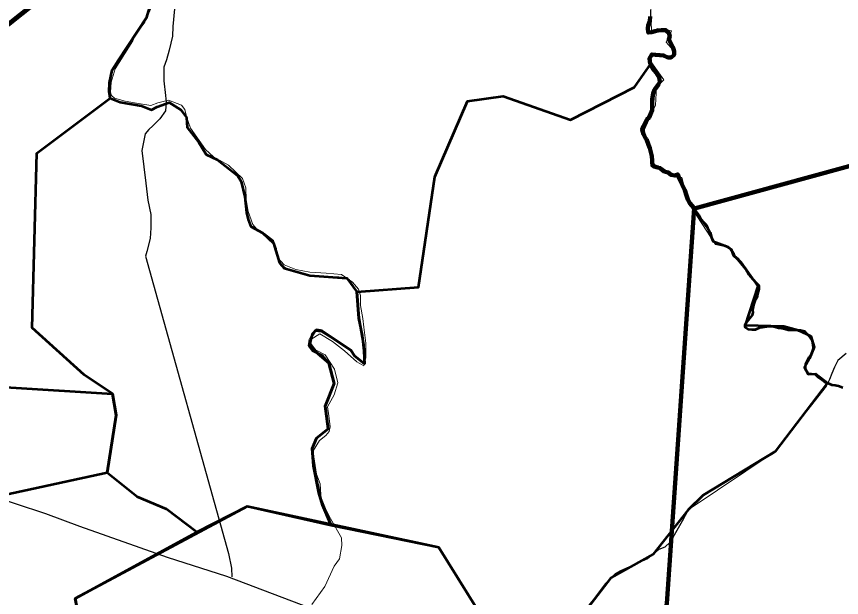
# Model space of a CAD drawing. Extents: x -1643653 to 4543381, y 1624270 to 13878484.
# Drawn here: x 752211 to 765291, y 8923478 to 8932691 of the extents above; entities that cross this region are included whole.
import ezdxf

# ---------------------------------------------------------------- set-up
doc = ezdxf.new("R2010")
doc.units = 0
doc.header["$LTSCALE"] = 200
for name, color, linetype, lineweight in [('12', 7, 'Continuous', 25), ('14', 7, 'Continuous', 13), ('17', 7, 'Continuous', 53), ('24', 7, 'Continuous', 25), ('27', 7, 'Continuous', 13), ('28', 7, 'Continuous', 53), ('29', 7, 'Continuous', 53), ('60', 7, 'Continuous', 13), ('9', 7, 'Continuous', 90)]:
    doc.layers.add(name, color=color, linetype=linetype, lineweight=lineweight)

msp = doc.modelspace()

# ---------------------------------------------------------------- linework, layer by layer
at = {"layer": '12'}
for points in [[(754718.1, 8932810.5), (754691.6, 8932530.3), (754685.9, 8932377.5), (754629.1, 8932158.6), (754587.8, 8932005.8), (754546.6, 8931888.8), (754545.8, 8931669.7), (754575.5, 8931435.3), (754585.3, 8931333.4), (754574.6, 8931195.9), (754482.4, 8931068.7), (754375, 8930956.9), (754308.6, 8930900.9), (754252.3, 8930829.7), (754200.4, 8930564.9), (754259.6, 8930050.3), (754294.3, 8929780.3), (754339.3, 8929550.9), (754338.5, 8929342.1), (754332.8, 8929168.9), (754276, 8928965.2), (754255.3, 8928888.9), (755572.7, 8924174.4), (755617.7, 8923945.1), (755627.4, 8923807.5)], [(765365.5, 8927345.3), (765232.7, 8927233.5), (765181.3, 8927131.7), (765140.2, 8927029.9), (765099.1, 8926933.2), (765047.8, 8926826.3), (764310.7, 8925890.3), (764269.7, 8925824.2), (764213.5, 8925763.2), (763095.4, 8925103), (763023.8, 8925036.9), (762931.8, 8924950.5), (762860.2, 8924869.1), (762762.7, 8924685.9), (762573, 8924355.1), (762491.2, 8924273.8), (762394.3, 8924238.3), (762215.4, 8924090.9), (761786.8, 8923903.2), (761705.1, 8923852.4), (761633.6, 8923791.4), (761551.7, 8923699.8), (760783.8, 8922682.4)], [(759654.6, 8921552.9), (758404.5, 8922610.4), (757301, 8923147.3), (755545.9, 8923812.8), (754604.6, 8924110), (753215.6, 8924601.6), (752676.4, 8924806.3), (751709.6, 8925123.9)]]:
    msp.add_lwpolyline(points, dxfattribs=at)
at = {"layer": '14'}
for points in [[(757107.5, 8927324.8), (756949.9, 8927406.6), (756883.9, 8927478.1), (756879.2, 8927569.8), (757022.1, 8927656.1), (757220.4, 8927538.6), (757413.4, 8927390.5), (757606.4, 8927216.9), (757718.2, 8927150.5), (757749.2, 8927277.8), (757750.1, 8927512.1), (757715.4, 8927766.9), (757700.6, 8927899.4), (757665.7, 8928108.3), (757666.3, 8928266.2), (757631, 8928368.2), (757539.7, 8928480.4), (757361.8, 8928597.9), (757122.5, 8928618.7), (756862.7, 8928634.5), (756638.7, 8928680.7), (756455.6, 8928752.4), (756349.1, 8928869.7), (756334.3, 8929012.4), (756283.8, 8929139.8), (756141.6, 8929247.1), (756055.1, 8929282.9), (755958.7, 8929390.1), (755883.1, 8929599.1), (755853.2, 8929782.5), (755848.8, 8929976.1), (755793.3, 8930123.9), (755569.9, 8930333.2), (755336.1, 8930466.1), (755209.1, 8930583.5), (754970.9, 8930920.1), (754910.4, 8931083.2), (754880.3, 8931215.7), (754824.6, 8931287.2), (754621.1, 8931363.9), (754452.8, 8931323.5), (754340.6, 8931277.8), (754111.4, 8931313.9), (753933.3, 8931349.9), (753765.3, 8931396.1), (753719.6, 8931436.9), (753699.5, 8931493), (753710.2, 8931650.9), (753777.2, 8931859.6), (754053.9, 8932302.3), (754095, 8932393.9), (754243.5, 8932602.5), (754346.2, 8932826.4)], [(756894.3, 8923367.1), (757099.1, 8923652), (757248, 8923972.7), (757330, 8924089.7), (757371.5, 8924303.6), (757361.8, 8924425.8), (757189.7, 8924731.8), (757098.6, 8924910.2), (757043, 8925022.4), (757023.6, 8925282.2), (756968.1, 8925435.2), (756923.3, 8925710.3), (756913.4, 8925802.1), (757015.9, 8925964.9), (757113, 8926046.2), (757169.3, 8926112.3), (757184.8, 8926183.6), (757165.1, 8926356.8), (757140.1, 8926499.5), (757247.8, 8926692.9), (757304.6, 8926881.3), (757254.4, 8927100.4), (757107.5, 8927324.8)]]:
    msp.add_lwpolyline(points, dxfattribs=at)
at = {"layer": '17'}
msp.add_lwpolyline([(758907.1, 8924269.2), (755867.3, 8924920.9), (753143.4, 8923459.5), (754110.6, 8918324.8), (756183.2, 8917732.4), (761808.7, 8919608.5)], close=True, dxfattribs=at)
at = {"layer": '24', "lineweight": 53}
for points in [[(762260, 8932690.9), (762254.4, 8932614.6), (762228.5, 8932548.5), (762218, 8932497.7), (762227.7, 8932436.5), (762278.6, 8932441.2), (762334.7, 8932456.2), (762385.6, 8932471.1), (762436.5, 8932475.9), (762502.6, 8932475.5), (762553.2, 8932429.3), (762568.1, 8932378.2), (762552.5, 8932327.4), (762577.6, 8932276.3), (762617.8, 8932204.7), (762637.7, 8932143.5), (762637.3, 8932082.4), (762591.2, 8932041.9), (762535.3, 8932042.3), (762469.4, 8932073.3), (762408.4, 8932078.7), (762342.3, 8932084.3), (762286.4, 8932089.7), (762245.2, 8932023.8), (762260, 8931947.2), (762280, 8931896.2), (762315.2, 8931839.9), (762355.5, 8931793.8), (762400.8, 8931722.2), (762410.6, 8931661), (762389.9, 8931610.2), (762359.1, 8931569.7), (762328.3, 8931529.1), (762307.5, 8931468.1), (762291.7, 8931381.6), (762291.2, 8931310.3), (762290.8, 8931254.3), (762290.5, 8931203.3), (762264.6, 8931142.4), (762243.9, 8931091.6), (762203, 8931056.2), (762172, 8930995.3), (762151.4, 8930949.6), (762130.7, 8930898.8), (762150.5, 8930822.2), (762180.6, 8930766), (762195.5, 8930709.9)], [(762195.5, 8930709.9), (762230.7, 8930653.6), (762250.7, 8930602.5), (762270.6, 8930541.3), (762285.4, 8930475), (762290.1, 8930408.7), (762289.7, 8930352.7), (762319.9, 8930311.7), (762380.8, 8930296.1), (762426.5, 8930275.4), (762482.1, 8930234.3), (762543.1, 8930218.6), (762588.6, 8930177.6), (762649.5, 8930167), (762695.4, 8930187.1), (762710.3, 8930136), (762745.5, 8930069.6), (762765.5, 8930023.6), (762805.6, 8929936.8), (762835.5, 8929850), (762855.5, 8929788.7), (762885.6, 8929732.5), (762915.8, 8929691.6), (762951.2, 8929655.7), (762976.3, 8929609.7), (763026.7, 8929538), (763061.8, 8929476.7), (763102.2, 8929430.6), (763147.7, 8929389.5), (763167.7, 8929338.5), (763207.9, 8929266.9), (763227.7, 8929185.3), (763252.8, 8929139.3), (763293.2, 8929103.3), (763354.1, 8929082.6), (763435.4, 8929061.7), (763486.1, 8929035.9)], [(763486.1, 8929035.9), (763536.7, 8928999.9), (763571.9, 8928943.7), (763591.9, 8928897.7), (763647.5, 8928846.4), (763692.9, 8928790.1), (763733.3, 8928743.9), (763773.5, 8928682.6), (763823.8, 8928600.8), (763884.3, 8928523.9), (763945, 8928462.4), (763980.3, 8928426.6), (763979.9, 8928365.4), (763959.1, 8928294.2), (763948.5, 8928233.2), (763917.6, 8928182.4), (763896.8, 8928116.4), (763881.7, 8928039.6), (763887.8, 8927997.1), (763875.7, 8927954.6), (763787.7, 8927848.4), (763757.4, 8927796.8), (763757.1, 8927770.9), (763812.8, 8927734.9), (763868.7, 8927729.4), (763929.7, 8927729), (763996.1, 8927759.2), (764036.4, 8927766.4), (764108.1, 8927773.7), (764169.1, 8927778.4), (764218.3, 8927775.5), (764294.1, 8927751.2), (764342.7, 8927748.2), (764391.2, 8927736), (764445.8, 8927723.9), (764524.6, 8927723.9), (764588.3, 8927723.9), (764639.8, 8927717.8), (764703.5, 8927699.6), (764727.9, 8927673), (764763.2, 8927637.1), (764793.5, 8927596.1), (764823.7, 8927550.1), (764838.5, 8927488.9), (764843.2, 8927427.7), (764827.6, 8927376.9), (764806.6, 8927326.2), (764773.2, 8927283.7), (764749, 8927229), (764721.7, 8927174.4), (764712.6, 8927134.9), (764715.6, 8927107.6), (764746, 8927043.8), (764764.1, 8927025.8), (764815, 8927025.5), (764876, 8927020), (764921.4, 8926973.9), (764987.2, 8926927.6), (765032.8, 8926891.6), (765088.6, 8926870.9), (765139.3, 8926850.2), (765190.1, 8926844.8), (765240.9, 8926834.3), (765311.9, 8926808.3)]]:
    msp.add_lwpolyline(points, dxfattribs=at)
at = {"layer": '27'}
msp.add_lwpolyline([(762261, 8932881.4), (762277.6, 8932465.9), (762377.2, 8932499.2), (762593.2, 8932465.9), (762510.1, 8932283.1), (762659.6, 8932116.9), (762526.7, 8932017.2), (762443.7, 8932100.3), (762227.7, 8932033.8), (762476.9, 8931684.8), (762360.6, 8931568.5), (762344, 8931286), (762161.3, 8930887.1), (762294.2, 8930305.5), (762759.3, 8930139.3), (762858.9, 8929740.4), (763290.8, 8929075.7), (763506.7, 8929025.8), (763573.2, 8928909.5), (763971.8, 8928427.5), (763766.2, 8927793.6), (764374.5, 8927778.2), (764807.3, 8927619.1), (764859.8, 8927446.6), (764702.4, 8927123.9), (764762.3, 8927018.9), (764882.3, 8927026.4), (765069.8, 8926883.9), (764241.6, 8925793.7), (762860.2, 8924869.1), (762304.8, 8924164.6), (761633.6, 8923791.4), (760265.4, 8922087.4), (758907.1, 8924269.2), (755867.3, 8924920.9), (753143.4, 8923459.5)], dxfattribs=at)
at = {"layer": '28'}
for p, q in [((752461.8, 8927754.4), (752534.6, 8930524.7)), ((745752.4, 8927202.3), (753732.9, 8926707.6))]:
    msp.add_line(p, q, dxfattribs=at)
for points in [[(753694.7, 8931393.3), (753677.9, 8931502.8), (753686.3, 8931637.6), (753728.4, 8931839.7), (753829.4, 8931999.7), (754275.6, 8932681.9), (754351.3, 8932926.2)], [(753732.9, 8926707.6), (753283.8, 8927010.9), (752461.8, 8927754.4), (752534.6, 8930524.7), (753694.7, 8931393.3)], [(752534.6, 8930524.7), (753694.7, 8931393.3), (753854.7, 8931334.4), (754191.4, 8931275.4), (754351.3, 8931208.1), (754443.9, 8931258.6), (754629.1, 8931326), (754814.3, 8931208.1), (754906.9, 8931090.1), (754915.3, 8930930.1), (755100.5, 8930694.3), (755219.9, 8930499.9), (755398, 8930416.3), (755714.1, 8930169.1), (755772.3, 8930074.5), (755830.4, 8929830.9), (755859.5, 8929583.7), (755885, 8929470.9), (755924.1, 8929362.6), (756113.8, 8929258.3), (756284.4, 8929097), (756379.2, 8928784), (756455.1, 8928698.6), (756863.6, 8928585.2), (757450.8, 8928539.2), (757604.4, 8928324.2), (757637.5, 8927907.7), (757712.5, 8927486.6), (757729.8, 8927180.8), (757568.3, 8927307.8), (757510.6, 8927400.1), (757050.3, 8927707), (756967.1, 8927721.6), (756900.7, 8927655.2), (756862.8, 8927503.4), (756985.9, 8927348.1), (757164.7, 8927192.4), (757245.4, 8926869.3), (757107, 8926511.6), (757153.1, 8926153.9), (756968.6, 8926003.9), (756899.4, 8925842.4), (756911, 8925703.9), (756962.8, 8925352), (757032.1, 8925040.5), (757199.3, 8924619.3), (755867.3, 8924920.9), (755072.3, 8924514.9)], [(739385.9, 8927129), (740888.2, 8928147.7), (742708.4, 8928266.2), (743729.5, 8927170.5), (745752.4, 8927202.3), (753732.9, 8926707.6)], [(753649.8, 8925453.6), (753789, 8926370.6), (753732.9, 8926707.6), (753283.8, 8927010.9), (752461.8, 8927754.4)], [(753732.9, 8926707.6), (753789, 8926370.6), (753649.8, 8925453.6), (751915.3, 8925077.7), (751498.6, 8923641), (749367.7, 8923836.4)], [(753649.8, 8925453.6), (751915.3, 8925077.7), (751498.6, 8923641), (749367.7, 8923836.4)], [(755072.3, 8924514.9), (754591, 8924878.9), (754122.2, 8925073.6), (753649.8, 8925453.6)], [(755072.3, 8924514.9), (754591, 8924878.9), (754122.2, 8925073.6), (753649.8, 8925453.6)], [(754144.3, 8918382.9), (753143.4, 8923459.5), (755072.3, 8924514.9)]]:
    msp.add_lwpolyline(points, dxfattribs=at)
at = {"layer": '28', "lineweight": 25}
for points in [[(754351.3, 8932926.2), (754275.6, 8932681.9), (753829.4, 8931999.7), (753728.4, 8931839.7), (753686.3, 8931637.6), (753677.9, 8931502.8), (753694.7, 8931393.3), (753854.7, 8931334.4)], [(762269.3, 8931940.2), (762239.8, 8932022.2), (762305.2, 8932072.6), (762370.6, 8932072.6), (762476.1, 8932077.6), (762551.6, 8932037.3), (762611.9, 8932047.4), (762652.1, 8932097.7), (762632, 8932168.1), (762596.8, 8932228.5), (762551.6, 8932303.9), (762556.6, 8932359.3), (762566.7, 8932439.8), (762481.2, 8932490.1), (762370.6, 8932475), (762295.1, 8932444.8), (762234.8, 8932444.8), (762219.7, 8932500.1), (762269.9, 8932619.2), (762269.9, 8932790.2)], [(759927.6, 8931428.5), (760993.9, 8931052.6), (762009.3, 8931570.8), (762269.3, 8931940.2)], [(757463.1, 8928521.8), (757478.1, 8928517.9), (757604.4, 8928324.2), (758587.2, 8928400.9), (758841.1, 8930148.4), (759359, 8931347.2), (759927.6, 8931428.5)], [(753854.7, 8931334.4), (754191.4, 8931275.4), (754351.3, 8931208.1), (754443.9, 8931258.6), (754629.1, 8931326), (754814.3, 8931208.1), (754906.9, 8931090.1), (754915.3, 8930930.1), (755100.5, 8930694.3)], [(755100.5, 8930694.3), (755226.8, 8930500.6), (755300.7, 8930462)], [(755300.7, 8930462), (755398, 8930416.3), (755417.5, 8930401)], [(755417.5, 8930401), (755420.4, 8930399.5), (755600.9, 8930261.2), (755649.2, 8930219.9)], [(755649.2, 8930219.9), (755714.1, 8930169.1), (755725.7, 8930150.3)], [(755725.7, 8930150.3), (755777.7, 8930076), (755819.8, 8929899.1), (755824.7, 8929855.1)], [(755824.7, 8929855.1), (755830.4, 8929830.9), (755855, 8929621.6), (755885.4, 8929469.6)], [(755885.4, 8929469.6), (755924.1, 8929362.6), (756113.8, 8929258.3), (756284.4, 8929097), (756379.2, 8928784), (756392.4, 8928769.2)], [(756392.4, 8928769.2), (756476.4, 8928703.2), (756624.6, 8928651.6), (756863.6, 8928585.2)], [(756863.6, 8928585.2), (757318.2, 8928560), (757374.6, 8928545.1)], [(757374.6, 8928545.1), (757450.8, 8928539.2), (757463.1, 8928521.8)]]:
    msp.add_lwpolyline(points, dxfattribs=at)
at = {"layer": '29'}
msp.add_lwpolyline([(760265.4, 8922087.4), (758907.1, 8924269.2), (757199.3, 8924619.3), (757060.9, 8924942.4), (757003.2, 8925138.5), (756922.5, 8925565.5), (756899.4, 8925842.4), (756968.6, 8926003.9), (757153.1, 8926153.9), (757107, 8926511.6), (757245.4, 8926869.3), (757164.7, 8927192.4), (757060.9, 8927307.8), (756911, 8927388.5), (756853.3, 8927469.3), (756864.8, 8927573.1), (756945.6, 8927711.6), (757049.3, 8927700.1), (757199.3, 8927607.7), (757510.6, 8927400.1), (757568.3, 8927307.8), (757729.8, 8927180.8), (757729.8, 8927342.4), (757695.2, 8927630.8), (757637.5, 8927907.7), (757604.4, 8928324.2), (758587.2, 8928400.9), (758841.1, 8930148.4), (759359, 8931347.2), (759927.6, 8931428.5), (760993.9, 8931052.6), (762009.3, 8931570.8), (762269.3, 8931940.2), (762315.2, 8931839.9), (762400.8, 8931722.2), (762410.6, 8931661), (762389.9, 8931610.2), (762317.9, 8931498.6), (762290.6, 8931228.8), (762151.4, 8930949.6), (762152, 8930850.7), (762220.8, 8930700.3), (762259.9, 8930595.7), (762290.1, 8930459.9), (762280.1, 8930324), (762420.1, 8930300.5), (762586, 8930184.8), (762695.4, 8930187.1), (762812.3, 8929918.2), (762862.6, 8929767.2), (763061.8, 8929476.7), (763179.3, 8929319.5), (763249.7, 8929128.4), (763496.1, 8929037.8), (763541.3, 8929002.6), (763574, 8928907), (763697.2, 8928793.8), (763966.2, 8928414), (763766.2, 8927793.6), (764374.5, 8927778.2), (764611.4, 8927718.9), (764807.3, 8927619.1), (764859.8, 8927446.6), (764784.8, 8927266.5), (764702.4, 8927123.9), (764762.3, 8927018.9), (764882.3, 8927026.4), (765069.8, 8926883.9), (764241.6, 8925793.7), (763095.4, 8925103), (762860.2, 8924869.1), (762304.8, 8924164.6), (761633.6, 8923791.4), (760681.5, 8922550.2)], dxfattribs=at)
at = {"layer": '60', "lineweight": 25}
msp.add_spline([(814781, 9009175.5), (814787.2, 9009173.4), (814796.9, 9009173.4), (814799.4, 9009172.4), (814805.1, 9009174.5), (814805.6, 9009176.5), (814811.7, 9009179.5), (814811.7, 9009179.5), (814801.5, 9009181), (814790.7, 9009181.5), (814784.1, 9009183.1), (814777.4, 9009185.1), (814778.4, 9009175.5)], degree=3, dxfattribs=at)
at = {"layer": '9'}
msp.add_line((742465.8, 8924928.2), (760739.9, 8939450.1), dxfattribs=at)
for points in [[(760739.9, 8939450.1), (742465.8, 8924928.2), (740378.1, 8923196.1), (741055, 8921600.7)], [(762260, 8932690.9), (762254.4, 8932614.6), (762228.5, 8932548.5), (762218, 8932497.7), (762227.7, 8932436.5), (762278.6, 8932441.2), (762334.7, 8932456.2), (762385.6, 8932471.1), (762436.5, 8932475.9), (762502.6, 8932475.5), (762553.2, 8932429.3), (762568.1, 8932378.2), (762552.5, 8932327.4), (762577.6, 8932276.3), (762617.8, 8932204.7), (762637.7, 8932143.5), (762637.3, 8932082.4), (762591.2, 8932041.9), (762535.3, 8932042.3), (762469.4, 8932073.3), (762408.4, 8932078.7), (762342.3, 8932084.3), (762286.4, 8932089.7), (762245.2, 8932023.8), (762260, 8931947.2), (762280, 8931896.2), (762315.2, 8931839.9), (762355.5, 8931793.8), (762400.8, 8931722.2), (762410.6, 8931661), (762389.9, 8931610.2), (762359.1, 8931569.7), (762328.3, 8931529.1), (762307.5, 8931468.1), (762291.7, 8931381.6), (762291.2, 8931310.3), (762290.8, 8931254.3), (762290.5, 8931203.3), (762264.6, 8931142.4), (762243.9, 8931091.6), (762203, 8931056.2), (762172, 8930995.3), (762151.4, 8930949.6), (762130.7, 8930898.8), (762150.5, 8930822.2), (762180.6, 8930766), (762199.6, 8930746.6)], [(762199.6, 8930746.6), (762180.6, 8930766), (762150.5, 8930822.2), (762130.7, 8930898.8), (762151.4, 8930949.6), (762172, 8930995.3), (762203, 8931056.2), (762243.9, 8931091.6), (762264.6, 8931142.4), (762290.5, 8931203.3), (762290.8, 8931254.3), (762291.2, 8931310.3), (762291.7, 8931381.6), (762307.5, 8931468.1), (762328.3, 8931529.1), (762359.1, 8931569.7), (762389.9, 8931610.2), (762410.6, 8931661), (762400.8, 8931722.2), (762355.5, 8931793.8), (762315.2, 8931839.9), (762280, 8931896.2), (762260, 8931947.2), (762245.2, 8932023.8), (762286.4, 8932089.7), (762342.3, 8932084.3), (762408.4, 8932078.7), (762469.4, 8932073.3), (762535.3, 8932042.3), (762591.2, 8932041.9), (762637.3, 8932082.4), (762637.7, 8932143.5), (762617.8, 8932204.7), (762577.6, 8932276.3), (762552.5, 8932327.4), (762568.1, 8932378.2), (762553.2, 8932429.3), (762502.6, 8932475.5), (762436.5, 8932475.9), (762385.6, 8932471.1), (762334.7, 8932456.2), (762278.6, 8932441.2), (762227.7, 8932436.5), (762218, 8932497.7), (762228.5, 8932548.5), (762254.4, 8932614.6), (762260, 8932690.9)], [(785228, 8932570.7), (773847.7, 8928582.9), (772905.7, 8929437.8), (766683.7, 8930666.8), (762959.3, 8929647.4)], [(762199.6, 8930746.6), (762230.7, 8930653.6), (762250.7, 8930602.5), (762270.6, 8930541.3), (762285.4, 8930475), (762290.1, 8930408.7), (762289.7, 8930352.7), (762319.9, 8930311.7), (762380.8, 8930296.1), (762426.5, 8930275.4), (762482.1, 8930234.3), (762543.1, 8930218.6), (762588.6, 8930177.6), (762649.5, 8930167), (762695.4, 8930187.1), (762710.3, 8930136), (762745.5, 8930069.6), (762765.5, 8930023.6), (762805.6, 8929936.8), (762835.5, 8929850), (762855.5, 8929788.7), (762885.6, 8929732.5), (762915.8, 8929691.6), (762951.2, 8929655.7), (762956.2, 8929646.6)], [(762956.2, 8929646.6), (762951.2, 8929655.7), (762915.8, 8929691.6), (762885.6, 8929732.5), (762855.5, 8929788.7), (762835.5, 8929850), (762805.6, 8929936.8), (762765.5, 8930023.6), (762745.5, 8930069.6), (762710.3, 8930136), (762695.4, 8930187.1), (762649.5, 8930167), (762588.6, 8930177.6), (762543.1, 8930218.6), (762482.1, 8930234.3), (762426.5, 8930275.4), (762380.8, 8930296.1), (762319.9, 8930311.7), (762289.7, 8930352.7), (762290.1, 8930408.7), (762285.4, 8930475), (762270.6, 8930541.3), (762250.7, 8930602.5), (762230.7, 8930653.6), (762199.6, 8930746.6)], [(763473, 8914499.7), (765229.8, 8918639.8), (764179.5, 8921366.3), (762373.1, 8922621), (762522.6, 8923380.9), (762953.7, 8929651.1), (762956.2, 8929646.6)]]:
    msp.add_lwpolyline(points, dxfattribs=at)

doc.saveas('drawing.dxf')
